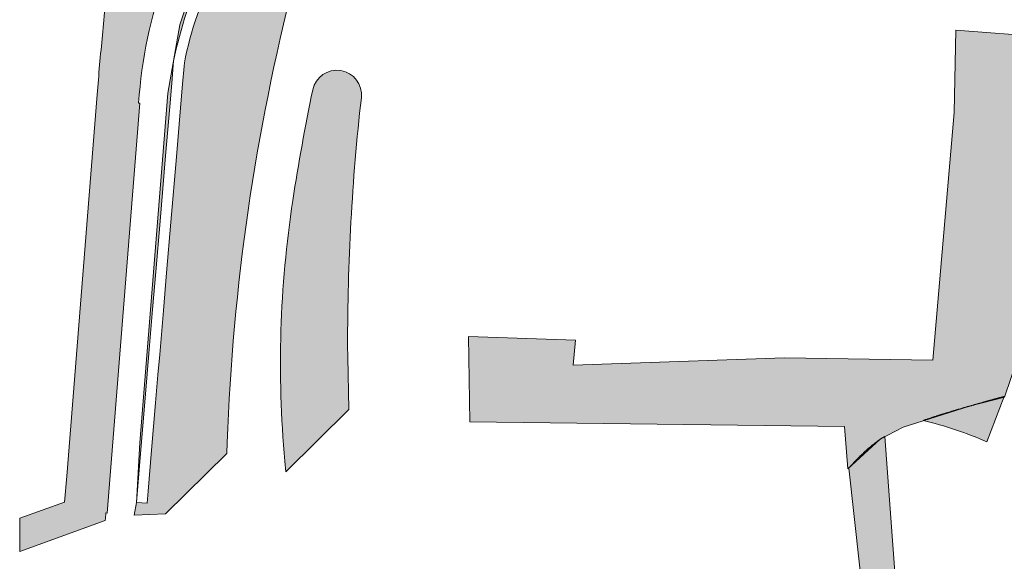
# Model space of a CAD drawing. Header units: metres. Extents: x 0 to 168310, y 0 to 462960.
# Tile 534 of 594: x 167361 to 167452, y 462864 to 462914. Entities that reach past the tile are written whole.
import ezdxf

# ---------------------------------------------------------------- set-up
doc = ezdxf.new("R2010")
doc.units = ezdxf.units.M
doc.header["$LTSCALE"] = 0.2
for name, color, linetype, lineweight in [('B_WE_GR_GRAS_BRM_RVA kruidenmengsel 2_B102-A', 141, 'Continuous', 18), ('B_WE_GR_GRAS_BRM_RVA kruidenmengsel 2_B102-G', 141, 'Continuous', 18), ('B_WE_GR_GRAS_BRM_RVA kruidenmengsel Barneveld_B116-A', 83, 'Continuous', 18), ('B_WE_GR_GRAS_BRM_RVA kruidenmengsel Barneveld_B116-G', 83, 'Continuous', 18)]:
    doc.layers.add(name, color=color, linetype=linetype, lineweight=lineweight)
doc.layers.add('TL00_HULPLAAG', color=211, linetype='Continuous', plot=False)

msp = doc.modelspace()

# ---------------------------------------------------------------- hatches: boundary and pattern name
at = {"layer": 'B_WE_GR_GRAS_BRM_RVA kruidenmengsel 2_B102-A'}
h = msp.add_hatch(color=256, dxfattribs=at)
h.dxf.hatch_style = 1
edge = h.paths.add_edge_path()
edge.add_line((167368.6066855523, 462868.6986734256), (167368.7263243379, 462868.6894711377))
edge.add_line((167368.7263243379, 462868.6894711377), (167371.7509799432, 462906.5671339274))
edge.add_line((167371.7509799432, 462906.5671339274), (167371.6312333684, 462906.5749286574))
edge.add_arc((167414.1725491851, 462903.8057628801), 42.63134797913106, 143.9325550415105, 176.2756679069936, ccw=False)
edge.add_arc((167337.613688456, 462956.7671340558), 50.48413415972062, 326.5018356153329, 355.7449032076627)
edge.add_line((167387.9586675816, 462953.0213526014), (167383.9686707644, 462957.9821278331))
edge.add_line((167383.9686707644, 462957.9821278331), (167367.4532571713, 462960.0466281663))
edge.add_line((167367.4532571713, 462960.0466281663), (167367.4532571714, 462957.6692726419))
edge.add_line((167367.4532571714, 462957.6692726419), (167370.9524400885, 462957.5936491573))
edge.add_line((167370.9524400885, 462957.5936491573), (167370.7377263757, 462949.948806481))
edge.add_line((167370.7377263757, 462949.948806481), (167383.5991346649, 462949.4653915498))
edge.add_line((167383.5991346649, 462949.4653915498), (167383.7571110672, 462953.0718127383))
edge.add_line((167383.7571110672, 462953.0718127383), (167386.0486272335, 462953.0027759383))
edge.add_line((167386.0486272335, 462953.0027759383), (167385.8311246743, 462945.8790274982))
edge.add_line((167385.8311246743, 462945.8790274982), (167370.6064717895, 462946.4512684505))
edge.add_arc((166780.0904103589, 462970.3632146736), 590.9999999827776, 354.4151528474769, 357.681171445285, ccw=False)
edge.add_arc((167675.8182658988, 462882.7754923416), 309.0000001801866, 174.4151528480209, 175.4389962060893)
edge.add_line((167367.7967970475, 462907.347322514), (167364.9846132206, 462872.0950443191))
edge.add_line((167364.9846132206, 462872.0950443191), (167364.7922075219, 462869.6830513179))
edge.add_line((167364.7922075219, 462869.6830513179), (167360.6452227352, 462868.2160283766))
edge.add_line((167360.6452227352, 462868.2160283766), (167360.6452227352, 462865.1473740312))
edge.add_line((167360.6452227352, 462865.1473740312), (167368.544212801, 462867.9970581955))
edge.add_arc((167500.1186445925, 462856.6350851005), 132.0640963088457, 174.7589270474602, 175.0645262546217, ccw=False)
at = {"layer": 'B_WE_GR_GRAS_BRM_RVA kruidenmengsel 2_B102-A', "transparency": 33554687}
h = msp.add_hatch(color=256, dxfattribs=at)
h.dxf.hatch_style = 1
edge = h.paths.add_edge_path()
edge.add_arc((167347.8012874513, 462952.8259261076), 43.50000000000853, 323.5501766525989, 336.458222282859)
edge.add_line((167387.6807423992, 462935.4512585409), (167388.5975114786, 462935.0518408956))
edge.add_arc((167347.8012875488, 462952.8259263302), 44.49999999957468, 323.511214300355, 336.4582219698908, ccw=False)
edge.add_arc((167411.3596913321, 462903.117718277), 36.22395151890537, 140.0798832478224, 168.5727316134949)
edge.add_line((167375.8538074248, 462910.2945470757), (167375.8232411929, 462909.9659371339))
edge.add_line((167375.8232411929, 462909.9659371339), (167375.6774381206, 462908.3062024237))
edge.add_line((167375.6774381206, 462908.3062024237), (167375.4945365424, 462906.1377165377))
edge.add_line((167375.4945365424, 462906.1377165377), (167375.1127809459, 462901.609529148))
edge.add_line((167375.1127809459, 462901.609529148), (167374.6034960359, 462895.568655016))
edge.add_line((167374.6034960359, 462895.568655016), (167374.2096143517, 462890.8966342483))
edge.add_line((167374.2096143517, 462890.8966342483), (167373.9158937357, 462887.4126722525))
edge.add_line((167373.9158937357, 462887.4126722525), (167373.5720714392, 462883.3344300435))
edge.add_line((167373.5720714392, 462883.3344300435), (167373.4135403, 462881.4540156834))
edge.add_line((167373.4135403, 462881.4540156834), (167373.1946742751, 462878.8579401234))
edge.add_line((167373.1946742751, 462878.8579401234), (167372.8261868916, 462874.4871334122))
edge.add_line((167372.8261868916, 462874.4871334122), (167372.5079032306, 462870.7118172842))
edge.add_line((167372.5079032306, 462870.7118172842), (167372.4136335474, 462869.5936390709))
edge.add_line((167372.4136335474, 462869.5936390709), (167371.417168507, 462869.6776475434))
edge.add_line((167371.417168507, 462869.6776475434), (167371.218239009, 462868.4887299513))
edge.add_line((167371.218239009, 462868.4887299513), (167374.1126732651, 462868.6160742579))
edge.add_line((167374.1126732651, 462868.6160742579), (167379.7625516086, 462874.1972224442))
edge.add_line((167379.7625516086, 462874.1972224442), (167379.8015043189, 462875.1970536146))
edge.add_arc((167579.8882188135, 462867.9018153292), 200.2196639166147, 165.5762046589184, 177.9118988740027, ccw=False)
edge.add_arc((167192.4966264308, 462967.5385820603), 199.78000000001, 345.5762045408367, 354.3182212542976)
edge.add_arc((167392.9009608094, 462948.115908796), 1.644864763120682, 156.9884015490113, 192.5068280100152, ccw=False)
edge.add_line((167391.3869849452, 462948.7589151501), (167390.2369453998, 462950.18876283))
edge.add_line((167390.2369453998, 462950.18876283), (167389.7705797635, 462946.783160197))
edge.add_line((167389.7705797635, 462946.783160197), (167389.4727031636, 462945.3357285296))
edge.add_line((167389.4727031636, 462945.3357285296), (167387.979643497, 462939.9351505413))
edge.add_line((167387.979643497, 462939.9351505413), (167386.4736516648, 462935.9653350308))
edge.add_line((167386.4736516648, 462935.9653350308), (167386.2590569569, 462935.4684957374))
edge.add_line((167386.2590569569, 462935.4684957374), (167385.9260588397, 462934.7238332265))
edge.add_line((167385.9260588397, 462934.7238332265), (167384.7207018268, 462932.2544319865))
edge.add_line((167384.7207018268, 462932.2544319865), (167382.8974805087, 462929.0321064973))
edge.add_line((167382.8974805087, 462929.0321064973), (167379.1779906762, 462923.2039291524))
edge.add_line((167379.1779906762, 462923.2039291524), (167377.030684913, 462918.6849394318))
edge.add_line((167377.030684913, 462918.6849394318), (167375.4291734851, 462913.7987009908))
edge.add_line((167375.4291734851, 462913.7987009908), (167374.3310548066, 462907.4886005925))
edge.add_line((167374.3310548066, 462907.4886005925), (167371.7528954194, 462875.1847825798))
edge.add_line((167371.7528954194, 462875.1847825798), (167371.4171685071, 462869.6776475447))
edge.add_line((167371.4171685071, 462869.6776475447), (167371.8297218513, 462874.5711418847))
edge.add_line((167371.8297218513, 462874.5711418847), (167372.1982092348, 462878.9419485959))
edge.add_line((167372.1982092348, 462878.9419485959), (167372.4170752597, 462881.5380241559))
edge.add_line((167372.4170752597, 462881.5380241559), (167372.5756063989, 462883.418438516))
edge.add_line((167372.5756063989, 462883.418438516), (167372.9194286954, 462887.496680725))
edge.add_line((167372.9194286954, 462887.496680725), (167373.2131493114, 462890.9806427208))
edge.add_line((167373.2131493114, 462890.9806427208), (167373.6070309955, 462895.6526634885))
edge.add_line((167373.6070309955, 462895.6526634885), (167374.1163159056, 462901.6935376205))
edge.add_line((167374.1163159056, 462901.6935376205), (167374.4980715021, 462906.2217250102))
edge.add_line((167374.4980715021, 462906.2217250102), (167374.6811223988, 462908.3919812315))
edge.add_line((167374.6811223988, 462908.3919812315), (167374.8273019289, 462910.0560013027))
edge.add_line((167374.8273019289, 462910.0560013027), (167374.8630173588, 462910.4399689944))
edge.add_arc((167411.3596913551, 462903.1177183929), 37.2239515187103, 140.1265604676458, 168.6554800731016, ccw=False)
h = msp.add_hatch(color=256, dxfattribs=at)
h.dxf.hatch_style = 1
h.paths.add_polyline_path([(167452.8109829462, 462883.0346595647), (167453.5848429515, 462889.1407842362), (167455.1999803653, 462912.6955720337), (167447.0886095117, 462913.3092286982), (167446.9305780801, 462905.691778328), (167444.9575650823, 462882.8004970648), (167431.2560697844, 462883.0195522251), (167411.7451431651, 462882.3623867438), (167411.9643674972, 462884.662467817), (167402.0992935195, 462884.9910511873), (167402.2089041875, 462877.1050591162), (167436.8261073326, 462876.7007854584), (167437.1260783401, 462872.7613390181), (167440.1017990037, 462875.5038460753), (167442.2424232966, 462876.6268098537), (167448.3431999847, 462878.5786264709), (167451.5808956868, 462879.3807430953)])
h = msp.add_hatch(color=256, dxfattribs=at)
h.dxf.hatch_style = 1
edge = h.paths.add_edge_path()
edge.add_arc((167591.0239597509, 462884.5913060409), 200.0943430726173, 173.5524215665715, 180.1379751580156, ccw=False)
edge.add_arc((167389.9345952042, 462907.3161488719), 2.275000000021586, 353.5535427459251, 528.2777911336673)
edge.add_arc((167579.8885570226, 462867.9017810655), 196.2750000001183, 168.2777911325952, 171.3072058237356)
edge.add_arc((167484.7782904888, 462882.4614448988), 100.0567793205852, 171.317388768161, 185.1516943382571)
edge.add_line((167385.1256948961, 462873.47705401), (167385.2243473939, 462872.4875149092))
edge.add_line((167385.2243473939, 462872.4875149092), (167391.0544159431, 462878.2466613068))
edge.add_line((167391.0544159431, 462878.2466613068), (167390.9595993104, 462883.1143221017))
edge.add_line((167390.9595993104, 462883.1143221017), (167390.9301968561, 462884.1094551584))
at = {"layer": 'B_WE_GR_GRAS_BRM_RVA kruidenmengsel Barneveld_B116-A', "transparency": 33554687}
h = msp.add_hatch(color=256, dxfattribs=at)
h.dxf.hatch_style = 1
edge = h.paths.add_edge_path()
edge.add_line((167451.5581801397, 462879.4597195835), (167451.5213671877, 462879.4497741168))
edge.add_line((167451.5213671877, 462879.4497741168), (167451.4846735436, 462879.4398555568))
edge.add_line((167451.4846735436, 462879.4398555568), (167451.4480988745, 462879.4299638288))
edge.add_line((167451.4480988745, 462879.4299638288), (167451.411642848, 462879.420098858))
edge.add_line((167451.411642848, 462879.420098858), (167451.3753051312, 462879.4102605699))
edge.add_line((167451.3753051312, 462879.4102605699), (167451.3390853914, 462879.4004488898))
edge.add_line((167451.3390853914, 462879.4004488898), (167451.3029832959, 462879.3906637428))
edge.add_line((167451.3029832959, 462879.3906637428), (167451.266998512, 462879.3809050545))
edge.add_line((167451.266998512, 462879.3809050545), (167451.231130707, 462879.3711727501))
edge.add_line((167451.231130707, 462879.3711727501), (167451.1953795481, 462879.3614667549))
edge.add_line((167451.1953795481, 462879.3614667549), (167451.1597447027, 462879.3517869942))
edge.add_line((167451.1597447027, 462879.3517869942), (167451.1242258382, 462879.3421333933))
edge.add_line((167451.1242258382, 462879.3421333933), (167451.0888226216, 462879.3325058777))
edge.add_line((167451.0888226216, 462879.3325058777), (167451.0535347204, 462879.3229043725))
edge.add_line((167451.0535347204, 462879.3229043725), (167451.0183618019, 462879.3133288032))
edge.add_line((167451.0183618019, 462879.3133288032), (167450.9833035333, 462879.3037790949))
edge.add_line((167450.9833035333, 462879.3037790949), (167450.9483595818, 462879.2942551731))
edge.add_line((167450.9483595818, 462879.2942551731), (167450.9135296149, 462879.284756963))
edge.add_line((167450.9135296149, 462879.284756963), (167450.8788132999, 462879.27528439))
edge.add_line((167450.8788132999, 462879.27528439), (167450.8442103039, 462879.2658373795))
edge.add_line((167450.8442103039, 462879.2658373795), (167450.8097202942, 462879.2564158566))
edge.add_line((167450.8097202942, 462879.2564158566), (167450.7753429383, 462879.2470197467))
edge.add_line((167450.7753429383, 462879.2470197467), (167450.7410779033, 462879.2376489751))
edge.add_line((167450.7410779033, 462879.2376489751), (167450.7069248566, 462879.2283034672))
edge.add_line((167450.7069248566, 462879.2283034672), (167450.6728834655, 462879.2189831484))
edge.add_line((167450.6728834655, 462879.2189831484), (167450.6389533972, 462879.2096879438))
edge.add_line((167450.6389533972, 462879.2096879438), (167450.6051343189, 462879.2004177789))
edge.add_line((167450.6051343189, 462879.2004177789), (167450.5714258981, 462879.1911725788))
edge.add_line((167450.5714258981, 462879.1911725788), (167450.5378278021, 462879.181952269))
edge.add_line((167450.5378278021, 462879.181952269), (167450.504339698, 462879.1727567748))
edge.add_line((167450.504339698, 462879.1727567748), (167450.4709612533, 462879.1635860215))
edge.add_line((167450.4709612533, 462879.1635860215), (167450.4376921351, 462879.1544399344))
edge.add_line((167450.4376921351, 462879.1544399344), (167450.4045320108, 462879.1453184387))
edge.add_line((167450.4045320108, 462879.1453184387), (167450.3714805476, 462879.13622146))
edge.add_line((167450.3714805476, 462879.13622146), (167450.338537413, 462879.1271489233))
edge.add_line((167450.338537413, 462879.1271489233), (167450.3057022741, 462879.1181007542))
edge.add_line((167450.3057022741, 462879.1181007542), (167450.2729747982, 462879.1090768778))
edge.add_line((167450.2729747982, 462879.1090768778), (167450.2403546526, 462879.1000772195))
edge.add_line((167450.2403546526, 462879.1000772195), (167450.2078415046, 462879.0911017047))
edge.add_line((167450.2078415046, 462879.0911017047), (167450.1754350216, 462879.0821502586))
edge.add_line((167450.1754350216, 462879.0821502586), (167450.1431348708, 462879.0732228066))
edge.add_line((167450.1431348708, 462879.0732228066), (167450.1109407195, 462879.064319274))
edge.add_line((167450.1109407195, 462879.064319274), (167450.078852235, 462879.055439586))
edge.add_line((167450.078852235, 462879.055439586), (167450.0468690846, 462879.046583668))
edge.add_line((167450.0468690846, 462879.046583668), (167450.0149909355, 462879.0377514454))
edge.add_line((167450.0149909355, 462879.0377514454), (167449.9832174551, 462879.0289428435))
edge.add_line((167449.9832174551, 462879.0289428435), (167449.9515483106, 462879.0201577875))
edge.add_line((167449.9515483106, 462879.0201577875), (167449.9199831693, 462879.0113962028))
edge.add_line((167449.9199831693, 462879.0113962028), (167449.8885216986, 462879.0026580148))
edge.add_line((167449.8885216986, 462879.0026580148), (167449.8571635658, 462878.9939431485))
edge.add_line((167449.8571635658, 462878.9939431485), (167449.825908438, 462878.9852515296))
edge.add_line((167449.825908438, 462878.9852515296), (167449.7947559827, 462878.9765830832))
edge.add_line((167449.7947559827, 462878.9765830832), (167449.763705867, 462878.9679377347))
edge.add_line((167449.763705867, 462878.9679377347), (167449.7327577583, 462878.9593154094))
edge.add_line((167449.7327577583, 462878.9593154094), (167449.701911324, 462878.9507160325))
edge.add_line((167449.701911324, 462878.9507160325), (167449.6711662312, 462878.9421395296))
edge.add_line((167449.6711662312, 462878.9421395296), (167449.6405221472, 462878.9335858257))
edge.add_line((167449.6405221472, 462878.9335858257), (167449.6099787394, 462878.9250548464))
edge.add_line((167449.6099787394, 462878.9250548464), (167449.5795356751, 462878.9165465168))
edge.add_line((167449.5795356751, 462878.9165465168), (167449.5189492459, 462878.8995975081))
edge.add_line((167449.5189492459, 462878.8995975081), (167449.4587601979, 462878.8827382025))
edge.add_line((167449.4587601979, 462878.8827382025), (167449.3989658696, 462878.8659680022))
edge.add_line((167449.3989658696, 462878.8659680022), (167449.3395635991, 462878.84928631))
edge.add_line((167449.3395635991, 462878.84928631), (167449.280550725, 462878.8326925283))
edge.add_line((167449.280550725, 462878.8326925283), (167449.2219245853, 462878.8161860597))
edge.add_line((167449.2219245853, 462878.8161860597), (167449.1636825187, 462878.7997663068))
edge.add_line((167449.1636825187, 462878.7997663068), (167449.1058218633, 462878.783432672))
edge.add_line((167449.1058218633, 462878.783432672), (167449.0483399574, 462878.767184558))
edge.add_line((167449.0483399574, 462878.767184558), (167448.9912341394, 462878.7510213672))
edge.add_line((167448.9912341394, 462878.7510213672), (167448.9345017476, 462878.7349425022))
edge.add_line((167448.9345017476, 462878.7349425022), (167448.8781401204, 462878.7189473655))
edge.add_line((167448.8781401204, 462878.7189473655), (167448.8221465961, 462878.7030353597))
edge.add_line((167448.8221465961, 462878.7030353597), (167448.766518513, 462878.6872058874))
edge.add_line((167448.766518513, 462878.6872058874), (167448.7112532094, 462878.671458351))
edge.add_line((167448.7112532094, 462878.671458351), (167448.6563480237, 462878.655792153))
edge.add_line((167448.6563480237, 462878.655792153), (167448.6018002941, 462878.6402066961))
edge.add_line((167448.6018002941, 462878.6402066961), (167448.5476073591, 462878.6247013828))
edge.add_line((167448.5476073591, 462878.6247013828), (167448.493766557, 462878.6092756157))
edge.add_line((167448.493766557, 462878.6092756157), (167448.440275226, 462878.5939287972))
edge.add_line((167448.440275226, 462878.5939287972), (167448.3871307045, 462878.5786603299))
edge.add_line((167448.3871307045, 462878.5786603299), (167448.3343303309, 462878.5634696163))
edge.add_line((167448.3343303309, 462878.5634696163), (167448.2818714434, 462878.5483560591))
edge.add_line((167448.2818714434, 462878.5483560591), (167448.2297513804, 462878.5333190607))
edge.add_line((167448.2297513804, 462878.5333190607), (167448.1779674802, 462878.5183580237))
edge.add_line((167448.1779674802, 462878.5183580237), (167448.1265170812, 462878.5034723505))
edge.add_line((167448.1265170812, 462878.5034723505), (167448.0753975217, 462878.4886614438))
edge.add_line((167448.0753975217, 462878.4886614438), (167448.02460614, 462878.4739247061))
edge.add_line((167448.02460614, 462878.4739247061), (167447.9741402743, 462878.45926154))
edge.add_line((167447.9741402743, 462878.45926154), (167447.9239972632, 462878.4446713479))
edge.add_line((167447.9239972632, 462878.4446713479), (167447.8741744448, 462878.4301535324))
edge.add_line((167447.8741744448, 462878.4301535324), (167447.8246691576, 462878.4157074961))
edge.add_line((167447.8246691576, 462878.4157074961), (167447.7754787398, 462878.4013326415))
edge.add_line((167447.7754787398, 462878.4013326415), (167447.7266005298, 462878.3870283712))
edge.add_line((167447.7266005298, 462878.3870283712), (167447.6780318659, 462878.3727940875))
edge.add_line((167447.6780318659, 462878.3727940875), (167447.6297700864, 462878.3586291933))
edge.add_line((167447.6297700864, 462878.3586291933), (167447.5818125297, 462878.3445330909))
edge.add_line((167447.5818125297, 462878.3445330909), (167447.5341565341, 462878.330505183))
edge.add_line((167447.5341565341, 462878.330505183), (167447.4867994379, 462878.3165448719))
edge.add_line((167447.4867994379, 462878.3165448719), (167447.4397385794, 462878.3026515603))
edge.add_line((167447.4397385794, 462878.3026515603), (167447.392971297, 462878.2888246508))
edge.add_line((167447.392971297, 462878.2888246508), (167447.3464949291, 462878.2750635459))
edge.add_line((167447.3464949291, 462878.2750635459), (167447.3003068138, 462878.261367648))
edge.add_line((167447.3003068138, 462878.261367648), (167447.2544042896, 462878.2477363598))
edge.add_line((167447.2544042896, 462878.2477363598), (167447.2087846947, 462878.2341690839))
edge.add_line((167447.2087846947, 462878.2341690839), (167447.1634453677, 462878.2206652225))
edge.add_line((167447.1634453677, 462878.2206652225), (167447.1183836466, 462878.2072241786))
edge.add_line((167447.1183836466, 462878.2072241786), (167447.0735968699, 462878.1938453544))
edge.add_line((167447.0735968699, 462878.1938453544), (167447.0290823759, 462878.1805281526))
edge.add_line((167447.0290823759, 462878.1805281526), (167446.9848375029, 462878.1672719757))
edge.add_line((167446.9848375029, 462878.1672719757), (167446.9408595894, 462878.1540762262))
edge.add_line((167446.9408595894, 462878.1540762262), (167446.8971459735, 462878.1409403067))
edge.add_line((167446.8971459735, 462878.1409403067), (167446.8536939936, 462878.1278636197))
edge.add_line((167446.8536939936, 462878.1278636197), (167446.810500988, 462878.1148455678))
edge.add_line((167446.810500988, 462878.1148455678), (167446.7675642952, 462878.1018855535))
edge.add_line((167446.7675642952, 462878.1018855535), (167446.7248812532, 462878.0889829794))
edge.add_line((167446.7248812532, 462878.0889829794), (167446.6824492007, 462878.0761372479))
edge.add_line((167446.6824492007, 462878.0761372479), (167446.6402654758, 462878.0633477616))
edge.add_line((167446.6402654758, 462878.0633477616), (167446.5983274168, 462878.0506139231))
edge.add_line((167446.5983274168, 462878.0506139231), (167446.5566323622, 462878.037935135))
edge.add_line((167446.5566323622, 462878.037935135), (167446.5151776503, 462878.0253107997))
edge.add_line((167446.5151776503, 462878.0253107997), (167446.4739606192, 462878.0127403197))
edge.add_line((167446.4739606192, 462878.0127403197), (167446.4329786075, 462878.0002230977))
edge.add_line((167446.4329786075, 462878.0002230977), (167446.3922289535, 462877.9877585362))
edge.add_line((167446.3922289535, 462877.9877585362), (167446.3517089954, 462877.9753460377))
edge.add_line((167446.3517089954, 462877.9753460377), (167446.3114160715, 462877.9629850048))
edge.add_line((167446.3114160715, 462877.9629850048), (167446.2713475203, 462877.9506748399))
edge.add_line((167446.2713475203, 462877.9506748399), (167446.2315006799, 462877.9384149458))
edge.add_line((167446.2315006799, 462877.9384149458), (167446.1918728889, 462877.9262047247))
edge.add_line((167446.1918728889, 462877.9262047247), (167446.1524614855, 462877.9140435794))
edge.add_line((167446.1524614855, 462877.9140435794), (167446.113263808, 462877.9019309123))
edge.add_line((167446.113263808, 462877.9019309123), (167446.0742771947, 462877.889866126))
edge.add_line((167446.0742771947, 462877.889866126), (167446.0354989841, 462877.8778486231))
edge.add_line((167446.0354989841, 462877.8778486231), (167445.9969265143, 462877.8658778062))
edge.add_line((167445.9969265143, 462877.8658778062), (167445.9585571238, 462877.8539530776))
edge.add_line((167445.9585571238, 462877.8539530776), (167445.9203881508, 462877.84207384))
edge.add_line((167445.9203881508, 462877.84207384), (167445.8824169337, 462877.8302394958))
edge.add_line((167445.8824169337, 462877.8302394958), (167445.8446408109, 462877.8184494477))
edge.add_line((167445.8446408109, 462877.8184494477), (167445.8070571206, 462877.8067030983))
edge.add_line((167445.8070571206, 462877.8067030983), (167445.7696632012, 462877.79499985))
edge.add_line((167445.7696632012, 462877.79499985), (167445.732456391, 462877.7833391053))
edge.add_line((167445.732456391, 462877.7833391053), (167445.6954340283, 462877.7717202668))
edge.add_line((167445.6954340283, 462877.7717202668), (167445.6585934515, 462877.7601427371))
edge.add_line((167445.6585934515, 462877.7601427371), (167445.6219319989, 462877.7486059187))
edge.add_line((167445.6219319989, 462877.7486059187), (167445.5854470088, 462877.7371092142))
edge.add_line((167445.5854470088, 462877.7371092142), (167445.5491358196, 462877.725652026))
edge.add_line((167445.5491358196, 462877.725652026), (167445.5129957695, 462877.7142337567))
edge.add_line((167445.5129957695, 462877.7142337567), (167445.4770241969, 462877.7028538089))
edge.add_line((167445.4770241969, 462877.7028538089), (167445.4412184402, 462877.6915115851))
edge.add_line((167445.4412184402, 462877.6915115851), (167445.4055758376, 462877.6802064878))
edge.add_line((167445.4055758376, 462877.6802064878), (167445.3700937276, 462877.6689379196))
edge.add_line((167445.3700937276, 462877.6689379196), (167445.3347694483, 462877.6577052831))
edge.add_line((167445.3347694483, 462877.6577052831), (167445.2996003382, 462877.6465079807))
edge.add_line((167445.2996003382, 462877.6465079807), (167445.2645837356, 462877.635345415))
edge.add_line((167445.2645837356, 462877.635345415), (167445.2297169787, 462877.6242169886))
edge.add_line((167445.2297169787, 462877.6242169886), (167445.1949974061, 462877.6131221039))
edge.add_line((167445.1949974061, 462877.6131221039), (167445.1604223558, 462877.6020601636))
edge.add_line((167445.1604223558, 462877.6020601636), (167445.1259891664, 462877.5910305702))
edge.add_line((167445.1259891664, 462877.5910305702), (167445.077909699, 462877.5756082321))
edge.add_line((167445.077909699, 462877.5756082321), (167445.0471049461, 462877.5657139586))
edge.add_line((167445.0471049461, 462877.5657139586), (167445.0164087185, 462877.5558444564))
edge.add_line((167445.0164087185, 462877.5558444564), (167444.9858190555, 462877.5459992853))
edge.add_line((167444.9858190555, 462877.5459992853), (167444.9553339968, 462877.5361780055))
edge.add_line((167444.9553339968, 462877.5361780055), (167444.9249515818, 462877.5263801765))
edge.add_line((167444.9249515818, 462877.5263801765), (167444.8946698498, 462877.5166053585))
edge.add_line((167444.8946698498, 462877.5166053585), (167444.8644868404, 462877.5068531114))
edge.add_line((167444.8644868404, 462877.5068531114), (167444.834400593, 462877.497122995))
edge.add_line((167444.834400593, 462877.497122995), (167444.7745105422, 462877.4777273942))
edge.add_line((167444.7745105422, 462877.4777273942), (167444.7149840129, 462877.4584150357))
edge.add_line((167444.7149840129, 462877.4584150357), (167444.6558053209, 462877.4391823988))
edge.add_line((167444.6558053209, 462877.4391823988), (167444.5969587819, 462877.4200259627))
edge.add_line((167444.5969587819, 462877.4200259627), (167444.5384287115, 462877.400942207))
edge.add_line((167444.5384287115, 462877.400942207), (167444.4801994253, 462877.3819276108))
edge.add_line((167444.4801994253, 462877.3819276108), (167444.422255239, 462877.362978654))
edge.add_line((167444.422255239, 462877.362978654), (167444.3645804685, 462877.3440918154))
edge.add_line((167444.3645804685, 462877.3440918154), (167444.3071594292, 462877.3252635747))
edge.add_line((167444.3071594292, 462877.3252635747), (167444.2499764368, 462877.3064904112))
edge.add_line((167444.2499764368, 462877.3064904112), (167444.193015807, 462877.2877688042))
edge.add_line((167444.193015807, 462877.2877688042), (167444.1362618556, 462877.2690952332))
edge.add_line((167444.1362618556, 462877.2690952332), (167444.0796988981, 462877.2504661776))
edge.add_line((167444.0796988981, 462877.2504661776), (167444.0655335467, 462877.2457966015))
edge.add_arc((167436.5643494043, 462845.3024696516), 32.81225228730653, 65.91896660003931, 76.78479413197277, ccw=False)
edge.add_line((167449.9526757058, 462875.2590485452), (167451.5581801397, 462879.4597195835))
h = msp.add_hatch(color=256, dxfattribs=at)
h.dxf.hatch_style = 1
h.paths.add_polyline_path([(167440.5288646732, 462875.7674730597), (167440.5211081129, 462875.7627095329), (167440.4905250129, 462875.7437809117), (167440.4598814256, 462875.724667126), (167440.4291767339, 462875.705366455), (167440.3984102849, 462875.6858771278), (167440.3675814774, 462875.6661974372), (167440.3366896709, 462875.6463256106), (167440.3057342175, 462875.6262599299), (167440.2747144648, 462875.605998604), (167440.2436298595, 462875.5855399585), (167440.2124796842, 462875.5648821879), (167440.1812633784, 462875.5440235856), (167440.149980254, 462875.5229623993), (167440.1186296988, 462875.5016968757), (167440.087211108, 462875.4802252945), (167440.0557238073, 462875.458545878), (167440.0241671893, 462875.4366569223), (167439.9925406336, 462875.4145566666), (167439.9608434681, 462875.3922433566), (167439.9290751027, 462875.3697152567), (167439.8972348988, 462875.3469706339), (167439.865322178, 462875.3240077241), (167439.8333363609, 462875.3008248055), (167439.8012768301, 462875.277420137), (167439.7691428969, 462875.2537919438), (167439.7369339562, 462875.2299384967), (167439.7046494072, 462875.2058580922), (167439.6722885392, 462875.1815488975), (167439.6398508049, 462875.1570092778), (167439.6073355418, 462875.1322374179), (167439.5747420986, 462875.1072316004), (167439.5420698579, 462875.081990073), (167439.5093181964, 462875.0565110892), (167439.4764864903, 462875.0307929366), (167439.4435740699, 462875.0048338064), (167439.4105803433, 462874.9786320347), (167439.3775046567, 462874.9521858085), (167439.3443463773, 462874.9254934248), (167439.3111048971, 462874.8985531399), (167439.277779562, 462874.8713631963), (167439.2443697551, 462874.8439218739), (167439.2108748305, 462874.8162273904), (167439.1772941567, 462874.7882780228), (167439.1436271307, 462874.7600720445), (167439.1098730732, 462874.7316076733), (167439.0760313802, 462874.7028832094), (167439.0421014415, 462874.6738969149), (167439.0080825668, 462874.6446469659), (167438.9739741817, 462874.6151316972), (167438.9397756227, 462874.5853493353), (167438.9054862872, 462874.5552981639), (167438.8711054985, 462874.5249764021), (167438.836632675, 462874.4943823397), (167438.8020671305, 462874.4635141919), (167438.7674083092, 462874.4323702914), (167438.7326554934, 462874.4009487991), (167438.6978081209, 462874.36924804), (167438.6628655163, 462874.3372662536), (167438.6278270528, 462874.3050016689), (167438.5926921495, 462874.2724525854), (167438.5574601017, 462874.2396172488), (167438.5221303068, 462874.2064938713), (167438.4867021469, 462874.1730807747), (167438.4511749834, 462874.1393761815), (167438.4155481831, 462874.10537835), (167438.3798211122, 462874.0710855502), (167438.3439931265, 462874.0364960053), (167438.3080636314, 462874.0016080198), (167438.2720319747, 462873.9664198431), (167438.2358975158, 462873.9309296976), (167438.1996596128, 462873.8951358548), (167438.1633176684, 462873.8590365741), (167438.1268710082, 462873.8226300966), (167438.0903190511, 462873.7859147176), (167438.0536611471, 462873.7488886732), (167438.0168966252, 462873.7115501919), (167437.9800249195, 462873.6738975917), (167437.9430453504, 462873.6359290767), (167437.9059572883, 462873.5976429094), (167437.8687601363, 462873.5590373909), (167437.8314532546, 462873.5201107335), (167437.7940359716, 462873.4808612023), (167437.7565077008, 462873.4412870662), (167437.7188677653, 462873.4013865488), (167437.6811155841, 462873.3611579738), (167437.6432504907, 462873.320599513), (167437.6052718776, 462873.2797094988), (167437.5671790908, 462873.2384861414), (167437.5289715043, 462873.1969277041), (167437.49064849, 462873.1550324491), (167437.4522094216, 462873.1127986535), (167437.413653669, 462873.0702245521), (167437.374980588, 462873.0273084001), (167437.3361895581, 462872.9840484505), (167437.2972799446, 462872.9404429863), (167437.2582510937, 462872.8964902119), (167437.2191024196, 462872.8521884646), (167441.5856388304, 462833.1937377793), (167441.9026962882, 462833.0173918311), (167442.0757215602, 462817.7611592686), (167422.86222574, 462816.7632946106), (167422.9673080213, 462816.7278636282), (167433.0221613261, 462815.3429953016), (167445.2786034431, 462815.8756822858), (167445.1792250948, 462824.6382126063), (167442.6793858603, 462824.609861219), (167442.6113425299, 462830.6094753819), (167445.1111817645, 462830.6378267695), (167444.9999592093, 462840.4447015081), (167443.1331187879, 462840.6816009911)])

# ---------------------------------------------------------------- linework, layer by layer
at = {"layer": 'B_WE_GR_GRAS_BRM_RVA kruidenmengsel 2_B102-G', "flags": 128}
msp.add_lwpolyline([(167368.6066855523, 462868.6986734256), (167368.7263243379, 462868.6894711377), (167371.7509799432, 462906.5671339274), (167371.6312333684, 462906.5749286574, -0.1420678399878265), (167379.7125848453, 462928.9044219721, 0.128293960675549), (167387.9586675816, 462953.0213526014), (167383.9686707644, 462957.9821278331), (167367.4532571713, 462960.0466281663), (167367.4532571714, 462957.6692726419), (167370.9524400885, 462957.5936491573), (167370.7377263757, 462949.948806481), (167383.5991346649, 462949.4653915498), (167383.7571110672, 462953.0718127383), (167386.0486272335, 462953.0027759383), (167385.8311246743, 462945.8790274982), (167370.6064717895, 462946.4512684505, -0.01425165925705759), (167368.2850353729, 462912.8472770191, 0.004467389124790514), (167367.7967970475, 462907.347322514), (167364.9846132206, 462872.0950443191), (167364.7922075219, 462869.6830513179), (167360.6452227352, 462868.2160283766), (167360.6452227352, 462865.1473740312), (167368.544212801, 462867.9970581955, -0.001333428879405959)], format="xyb", close=True, dxfattribs=at)
at = {"layer": 'B_WE_GR_GRAS_BRM_RVA kruidenmengsel 2_B102-G'}
for points in [[(167377.030684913, 462918.6849394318), (167375.4291734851, 462913.7987009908), (167374.3310548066, 462907.4886005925), (167371.7528954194, 462875.1847825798), (167371.4171685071, 462869.6776475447), (167371.8297218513, 462874.5711418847), (167372.1982092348, 462878.9419485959), (167372.4170752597, 462881.5380241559), (167372.5756063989, 462883.418438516), (167372.9194286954, 462887.496680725), (167373.2131493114, 462890.9806427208), (167373.6070309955, 462895.6526634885), (167374.1163159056, 462901.6935376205), (167374.4980715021, 462906.2217250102), (167374.6811223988, 462908.3919812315), (167374.8273019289, 462910.0560013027), (167374.8630173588, 462910.4399689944, -0.1251278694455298), (167382.7917072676, 462926.9817677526, 0.05638160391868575)], [(167383.5780979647, 462926.3633142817, 0.1249680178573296), (167375.8538074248, 462910.2945470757), (167375.8232411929, 462909.9659371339), (167375.6774381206, 462908.3062024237), (167375.4945365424, 462906.1377165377), (167375.1127809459, 462901.609529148), (167374.6034960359, 462895.568655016), (167374.2096143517, 462890.8966342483), (167373.9158937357, 462887.4126722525), (167373.5720714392, 462883.3344300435), (167373.4135403, 462881.4540156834), (167373.1946742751, 462878.8579401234), (167372.8261868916, 462874.4871334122), (167372.5079032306, 462870.7118172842), (167372.4136335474, 462869.5936390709), (167371.417168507, 462869.6776475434), (167371.218239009, 462868.4887299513), (167374.1126732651, 462868.6160742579), (167379.7625516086, 462874.1972224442), (167379.8015043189, 462875.1970536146, -0.05387665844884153), (167385.979519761, 462917.7749569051, 0.03816275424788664)]]:
    msp.add_lwpolyline(points, format="xyb", dxfattribs=at)
at = {"layer": 'B_WE_GR_GRAS_BRM_RVA kruidenmengsel 2_B102-G', "flags": 128}
msp.add_lwpolyline([(167452.8109829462, 462883.0346595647), (167453.5848429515, 462889.1407842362), (167455.1999803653, 462912.6955720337), (167447.0886095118, 462913.3092286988), (167446.9305780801, 462905.691778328), (167444.9575650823, 462882.8004970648), (167431.2560697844, 462883.0195522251), (167411.7451431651, 462882.3623867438), (167411.9643674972, 462884.662467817), (167402.0992935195, 462884.9910511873), (167402.2089041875, 462877.1050591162), (167436.8261073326, 462876.7007854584), (167437.1260783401, 462872.7613390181), (167440.1017990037, 462875.5038460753), (167442.2424232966, 462876.6268098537), (167448.3431999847, 462878.5786264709), (167451.5808956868, 462879.3807430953)], close=True, dxfattribs=at)
at = {"layer": 'B_WE_GR_GRAS_BRM_RVA kruidenmengsel 2_B102-G'}
msp.add_lwpolyline([(167390.9301968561, 462884.1094551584, -0.02874280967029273), (167392.1952108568, 462907.0607239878, 0.9549885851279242), (167387.7070423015, 462907.7783534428, 0.01321908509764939), (167385.8681871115, 462897.5660977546, 0.06043696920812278), (167385.1256948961, 462873.47705401), (167385.2243473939, 462872.4875149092), (167391.0544159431, 462878.2466613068), (167390.9595993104, 462883.1143221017)], format="xyb", close=True, dxfattribs=at)
at = {"layer": 'B_WE_GR_GRAS_BRM_RVA kruidenmengsel Barneveld_B116-G', "flags": 128}
msp.add_lwpolyline([(167451.5581801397, 462879.4597195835), (167451.5213671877, 462879.4497741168), (167451.4846735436, 462879.4398555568), (167451.4480988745, 462879.4299638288), (167451.411642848, 462879.420098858), (167451.3753051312, 462879.4102605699), (167451.3390853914, 462879.4004488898), (167451.3029832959, 462879.3906637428), (167451.266998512, 462879.3809050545), (167451.231130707, 462879.3711727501), (167451.1953795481, 462879.3614667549), (167451.1597447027, 462879.3517869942), (167451.1242258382, 462879.3421333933), (167451.0888226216, 462879.3325058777), (167451.0535347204, 462879.3229043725), (167451.0183618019, 462879.3133288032), (167450.9833035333, 462879.3037790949), (167450.9483595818, 462879.2942551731), (167450.9135296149, 462879.284756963), (167450.8788132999, 462879.27528439), (167450.8442103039, 462879.2658373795), (167450.8097202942, 462879.2564158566), (167450.7753429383, 462879.2470197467), (167450.7410779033, 462879.2376489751), (167450.7069248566, 462879.2283034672), (167450.6728834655, 462879.2189831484), (167450.6389533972, 462879.2096879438), (167450.6051343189, 462879.2004177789), (167450.5714258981, 462879.1911725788), (167450.5378278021, 462879.181952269), (167450.504339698, 462879.1727567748), (167450.4709612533, 462879.1635860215), (167450.4376921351, 462879.1544399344), (167450.4045320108, 462879.1453184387), (167450.3714805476, 462879.13622146), (167450.338537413, 462879.1271489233), (167450.3057022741, 462879.1181007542), (167450.2729747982, 462879.1090768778), (167450.2403546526, 462879.1000772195), (167450.2078415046, 462879.0911017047), (167450.1754350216, 462879.0821502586), (167450.1431348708, 462879.0732228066), (167450.1109407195, 462879.064319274), (167450.078852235, 462879.055439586), (167450.0468690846, 462879.046583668), (167450.0149909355, 462879.0377514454), (167449.9832174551, 462879.0289428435), (167449.9515483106, 462879.0201577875), (167449.9199831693, 462879.0113962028), (167449.8885216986, 462879.0026580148), (167449.8571635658, 462878.9939431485), (167449.825908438, 462878.9852515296), (167449.7947559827, 462878.9765830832), (167449.763705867, 462878.9679377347), (167449.7327577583, 462878.9593154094), (167449.701911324, 462878.9507160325), (167449.6711662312, 462878.9421395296), (167449.6405221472, 462878.9335858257), (167449.6099787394, 462878.9250548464), (167449.5795356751, 462878.9165465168), (167449.5189492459, 462878.8995975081), (167449.4587601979, 462878.8827382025), (167449.3989658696, 462878.8659680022), (167449.3395635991, 462878.84928631), (167449.280550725, 462878.8326925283), (167449.2219245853, 462878.8161860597), (167449.1636825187, 462878.7997663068), (167449.1058218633, 462878.783432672), (167449.0483399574, 462878.767184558), (167448.9912341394, 462878.7510213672), (167448.9345017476, 462878.7349425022), (167448.8781401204, 462878.7189473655), (167448.8221465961, 462878.7030353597), (167448.766518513, 462878.6872058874), (167448.7112532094, 462878.671458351), (167448.6563480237, 462878.655792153), (167448.6018002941, 462878.6402066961), (167448.5476073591, 462878.6247013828), (167448.493766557, 462878.6092756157), (167448.440275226, 462878.5939287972), (167448.3871307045, 462878.5786603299), (167448.3343303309, 462878.5634696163), (167448.2818714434, 462878.5483560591), (167448.2297513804, 462878.5333190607), (167448.1779674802, 462878.5183580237), (167448.1265170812, 462878.5034723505), (167448.0753975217, 462878.4886614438), (167448.02460614, 462878.4739247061), (167447.9741402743, 462878.45926154), (167447.9239972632, 462878.4446713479), (167447.8741744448, 462878.4301535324), (167447.8246691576, 462878.4157074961), (167447.7754787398, 462878.4013326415), (167447.7266005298, 462878.3870283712), (167447.6780318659, 462878.3727940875), (167447.6297700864, 462878.3586291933), (167447.5818125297, 462878.3445330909), (167447.5341565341, 462878.330505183), (167447.4867994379, 462878.3165448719), (167447.4397385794, 462878.3026515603), (167447.392971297, 462878.2888246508), (167447.3464949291, 462878.2750635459), (167447.3003068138, 462878.261367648), (167447.2544042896, 462878.2477363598), (167447.2087846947, 462878.2341690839), (167447.1634453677, 462878.2206652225), (167447.1183836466, 462878.2072241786), (167447.0735968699, 462878.1938453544), (167447.0290823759, 462878.1805281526), (167446.9848375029, 462878.1672719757), (167446.9408595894, 462878.1540762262), (167446.8971459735, 462878.1409403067), (167446.8536939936, 462878.1278636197), (167446.810500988, 462878.1148455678), (167446.7675642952, 462878.1018855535), (167446.7248812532, 462878.0889829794), (167446.6824492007, 462878.0761372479), (167446.6402654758, 462878.0633477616), (167446.5983274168, 462878.0506139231), (167446.5566323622, 462878.037935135), (167446.5151776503, 462878.0253107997), (167446.4739606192, 462878.0127403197), (167446.4329786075, 462878.0002230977), (167446.3922289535, 462877.9877585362), (167446.3517089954, 462877.9753460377), (167446.3114160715, 462877.9629850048), (167446.2713475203, 462877.9506748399), (167446.2315006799, 462877.9384149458), (167446.1918728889, 462877.9262047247), (167446.1524614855, 462877.9140435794), (167446.113263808, 462877.9019309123), (167446.0742771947, 462877.889866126), (167446.0354989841, 462877.8778486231), (167445.9969265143, 462877.8658778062), (167445.9585571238, 462877.8539530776), (167445.9203881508, 462877.84207384), (167445.8824169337, 462877.8302394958), (167445.8446408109, 462877.8184494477), (167445.8070571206, 462877.8067030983), (167445.7696632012, 462877.79499985), (167445.732456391, 462877.7833391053), (167445.6954340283, 462877.7717202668), (167445.6585934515, 462877.7601427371), (167445.6219319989, 462877.7486059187), (167445.5854470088, 462877.7371092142), (167445.5491358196, 462877.725652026), (167445.5129957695, 462877.7142337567), (167445.4770241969, 462877.7028538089), (167445.4412184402, 462877.6915115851), (167445.4055758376, 462877.6802064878), (167445.3700937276, 462877.6689379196), (167445.3347694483, 462877.6577052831), (167445.2996003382, 462877.6465079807), (167445.2645837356, 462877.635345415), (167445.2297169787, 462877.6242169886), (167445.1949974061, 462877.6131221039), (167445.1604223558, 462877.6020601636), (167445.1259891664, 462877.5910305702), (167445.077909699, 462877.5756082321), (167445.0471049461, 462877.5657139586), (167445.0164087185, 462877.5558444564), (167444.9858190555, 462877.5459992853), (167444.9553339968, 462877.5361780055), (167444.9249515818, 462877.5263801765), (167444.8946698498, 462877.5166053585), (167444.8644868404, 462877.5068531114), (167444.834400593, 462877.497122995), (167444.7745105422, 462877.4777273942), (167444.7149840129, 462877.4584150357), (167444.6558053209, 462877.4391823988), (167444.5969587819, 462877.4200259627), (167444.5384287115, 462877.400942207), (167444.4801994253, 462877.3819276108), (167444.422255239, 462877.362978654), (167444.3645804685, 462877.3440918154), (167444.3071594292, 462877.3252635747), (167444.2499764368, 462877.3064904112), (167444.193015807, 462877.2877688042), (167444.1362618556, 462877.2690952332), (167444.0796988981, 462877.2504661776), (167444.0655335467, 462877.2457966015, -0.0474466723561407), (167449.9526757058, 462875.2590485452)], format="xyb", close=True, dxfattribs=at)
msp.add_lwpolyline([(167443.1331187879, 462840.6816009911), (167440.5288646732, 462875.7674730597), (167440.5211081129, 462875.7627095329), (167440.4905250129, 462875.7437809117), (167440.4598814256, 462875.724667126), (167440.4291767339, 462875.705366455), (167440.3984102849, 462875.6858771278), (167440.3675814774, 462875.6661974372), (167440.3366896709, 462875.6463256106), (167440.3057342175, 462875.6262599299), (167440.2747144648, 462875.605998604), (167440.2436298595, 462875.5855399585), (167440.2124796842, 462875.5648821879), (167440.1812633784, 462875.5440235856), (167440.149980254, 462875.5229623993), (167440.1186296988, 462875.5016968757), (167440.087211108, 462875.4802252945), (167440.0557238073, 462875.458545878), (167440.0241671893, 462875.4366569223), (167439.9925406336, 462875.4145566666), (167439.9608434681, 462875.3922433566), (167439.9290751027, 462875.3697152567), (167439.8972348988, 462875.3469706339), (167439.865322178, 462875.3240077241), (167439.8333363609, 462875.3008248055), (167439.8012768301, 462875.277420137), (167439.7691428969, 462875.2537919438), (167439.7369339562, 462875.2299384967), (167439.7046494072, 462875.2058580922), (167439.6722885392, 462875.1815488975), (167439.6398508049, 462875.1570092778), (167439.6073355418, 462875.1322374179), (167439.5747420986, 462875.1072316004), (167439.5420698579, 462875.081990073), (167439.5093181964, 462875.0565110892), (167439.4764864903, 462875.0307929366), (167439.4435740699, 462875.0048338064), (167439.4105803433, 462874.9786320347), (167439.3775046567, 462874.9521858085), (167439.3443463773, 462874.9254934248), (167439.3111048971, 462874.8985531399), (167439.277779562, 462874.8713631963), (167439.2443697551, 462874.8439218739), (167439.2108748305, 462874.8162273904), (167439.1772941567, 462874.7882780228), (167439.1436271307, 462874.7600720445), (167439.1098730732, 462874.7316076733), (167439.0760313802, 462874.7028832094), (167439.0421014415, 462874.6738969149), (167439.0080825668, 462874.6446469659), (167438.9739741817, 462874.6151316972), (167438.9397756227, 462874.5853493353), (167438.9054862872, 462874.5552981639), (167438.8711054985, 462874.5249764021), (167438.836632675, 462874.4943823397), (167438.8020671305, 462874.4635141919), (167438.7674083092, 462874.4323702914), (167438.7326554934, 462874.4009487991), (167438.6978081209, 462874.36924804), (167438.6628655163, 462874.3372662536), (167438.6278270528, 462874.3050016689), (167438.5926921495, 462874.2724525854), (167438.5574601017, 462874.2396172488), (167438.5221303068, 462874.2064938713), (167438.4867021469, 462874.1730807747), (167438.4511749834, 462874.1393761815), (167438.4155481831, 462874.10537835), (167438.3798211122, 462874.0710855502), (167438.3439931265, 462874.0364960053), (167438.3080636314, 462874.0016080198), (167438.2720319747, 462873.9664198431), (167438.2358975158, 462873.9309296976), (167438.1996596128, 462873.8951358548), (167438.1633176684, 462873.8590365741), (167438.1268710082, 462873.8226300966), (167438.0903190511, 462873.7859147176), (167438.0536611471, 462873.7488886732), (167438.0168966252, 462873.7115501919), (167437.9800249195, 462873.6738975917), (167437.9430453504, 462873.6359290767), (167437.9059572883, 462873.5976429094), (167437.8687601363, 462873.5590373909), (167437.8314532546, 462873.5201107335), (167437.7940359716, 462873.4808612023), (167437.7565077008, 462873.4412870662), (167437.7188677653, 462873.4013865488), (167437.6811155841, 462873.3611579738), (167437.6432504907, 462873.320599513), (167437.6052718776, 462873.2797094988), (167437.5671790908, 462873.2384861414), (167437.5289715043, 462873.1969277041), (167437.49064849, 462873.1550324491), (167437.4522094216, 462873.1127986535), (167437.413653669, 462873.0702245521), (167437.374980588, 462873.0273084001), (167437.3361895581, 462872.9840484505), (167437.2972799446, 462872.9404429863), (167437.2582510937, 462872.8964902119), (167437.2191024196, 462872.8521884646), (167441.5856388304, 462833.1937377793)], dxfattribs=at)
at = {"layer": 'TL00_HULPLAAG', "flags": 128}
msp.add_lwpolyline([(167371.6312333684, 462906.5749286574), (167371.7509799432, 462906.5671339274)], dxfattribs=at)

doc.saveas('drawing.dxf')
